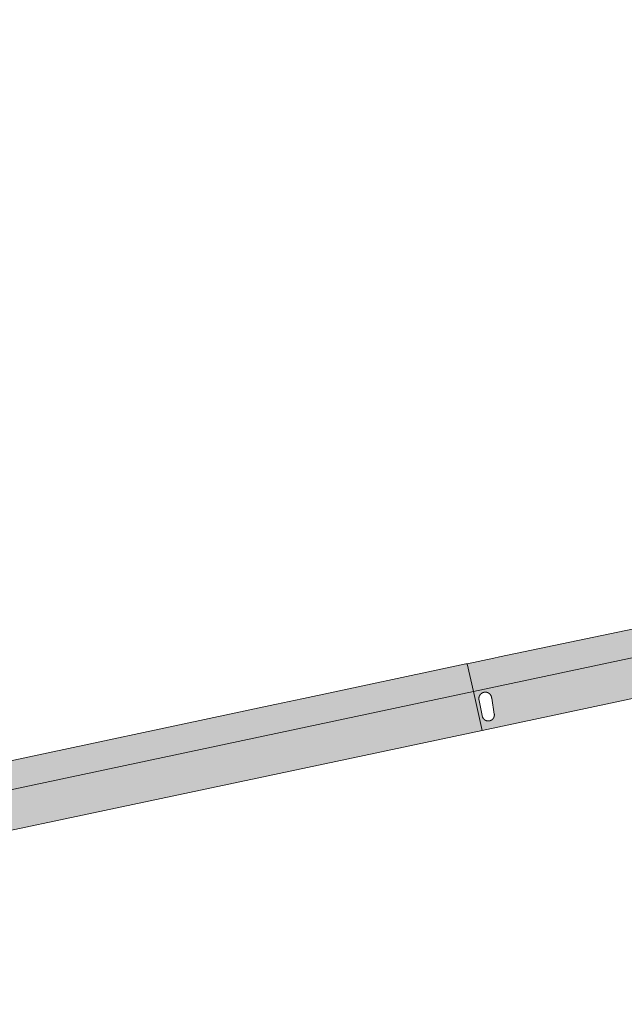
# Model space of a CAD drawing. Extents: x 97094 to 109644, y 463509 to 471969.
# Tile 357 of 362: x 106741 to 106778, y 471089 to 471148. Entities that reach past the tile are written whole.
import ezdxf

# ---------------------------------------------------------------- set-up
doc = ezdxf.new("R2010")
doc.units = 0
doc.layers.add('109 Onkruidbestrijding elementen', color=6, linetype='Continuous', lineweight=20, true_color=0xff00ff)

msp = doc.modelspace()

# ---------------------------------------------------------------- hatches: boundary and pattern name
at = {"layer": '109 Onkruidbestrijding elementen', "true_color": 0xff00ff}
for points in [[(106885.305, 471133.695), (106868.953, 471130.212), (106867.553, 471129.914), (106863.062, 471128.958), (106860.287, 471128.356), (106857.144, 471127.673), (106849.861, 471126.093), (106848.637, 471125.827), (106843.764, 471124.77), (106837.853, 471123.487), (106834.118, 471122.677), (106832.807, 471122.392), (106830.917, 471121.982), (106827.316, 471121.201), (106827.152, 471121.165), (106824.23, 471120.582), (106822.826, 471120.301), (106813.788, 471118.495), (106810.193, 471117.777), (106798.704, 471115.481), (106789.793, 471113.686), (106786.698, 471113.063), (106786.316, 471112.986), (106770.245, 471109.642), (106769.902, 471109.571), (106768.306, 471109.232), (106768.678, 471107.552), (106781.733, 471110.325), (106791.138, 471112.284), (106827.74, 471120.037), (106831.775, 471120.845), (106837.652, 471122.11), (106844.984, 471123.691), (106856.772, 471126.213), (106862.31, 471127.412), (106875.394, 471130.226), (106884.017, 471132.042), (106889.599, 471133.274), (106890.055, 471131.013), (106891.809, 471131.413), (106891.26, 471133.581), (106896.887, 471134.821), (106897.857, 471135.531), (106898.806, 471136.216), (106899.381, 471136.591), (106899.885, 471141.361), (106900.298, 471144.915), (106900.351, 471145.395), (106903.578, 471145.01), (106903.987, 471147.705), (106901.735, 471147.988), (106901.599, 471146.914), (106898.881, 471147.258), (106898.623, 471145.094), (106898.269, 471142.131), (106897.757, 471137.834), (106891.24, 471136.519), (106891.516, 471135.018), (106885.305, 471133.695)], [(106714.209, 471097.737), (106713.873, 471097.666), (106704.261, 471095.562), (106680.305, 471090.394), (106680.581, 471088.734), (106699.303, 471092.66), (106715.496, 471096.255), (106768.678, 471107.552), (106768.306, 471109.232), (106768.23, 471109.216), (106758.459, 471107.14), (106758.357, 471107.118), (106756.816, 471106.791), (106756.728, 471106.772), (106738.817, 471102.966), (106737.282, 471102.64), (106724.662, 471099.959), (106722.622, 471099.525), (106718.097, 471098.564), (106714.209, 471097.737)]]:
    msp.add_hatch(color=6, dxfattribs=at).paths.add_polyline_path(points)
h = msp.add_hatch(color=6, dxfattribs=at)
h.paths.add_polyline_path([(106782.205, 471107.972), (106781.733, 471110.325), (106768.678, 471107.552), (106769.196, 471105.216), (106782.205, 471107.972)])
h.paths.add_polyline_path([(106769.023, 471107.026), (106769.021, 471107.032), (106769.02, 471107.038), (106769.018, 471107.044), (106769.017, 471107.051), (106769.015, 471107.057), (106769.014, 471107.063), (106769.013, 471107.069), (106769.012, 471107.076), (106769.011, 471107.082), (106769.01, 471107.088), (106769.01, 471107.094), (106769.009, 471107.101), (106769.009, 471107.107), (106769.008, 471107.113), (106769.008, 471107.12), (106769.008, 471107.126), (106769.008, 471107.132), (106769.008, 471107.139), (106769.008, 471107.145), (106769.008, 471107.151), (106769.008, 471107.158), (106769.009, 471107.164), (106769.009, 471107.17), (106769.01, 471107.177), (106769.011, 471107.183), (106769.012, 471107.189), (106769.013, 471107.196), (106769.014, 471107.202), (106769.015, 471107.208), (106769.016, 471107.214), (106769.018, 471107.22), (106769.019, 471107.227), (106769.021, 471107.233), (106769.022, 471107.239), (106769.024, 471107.245), (106769.026, 471107.251), (106769.028, 471107.257), (106769.03, 471107.263), (106769.032, 471107.269), (106769.035, 471107.275), (106769.037, 471107.281), (106769.039, 471107.287), (106769.042, 471107.292), (106769.045, 471107.298), (106769.047, 471107.304), (106769.05, 471107.31), (106769.053, 471107.315), (106769.056, 471107.321), (106769.059, 471107.326), (106769.063, 471107.332), (106769.066, 471107.337), (106769.069, 471107.342), (106769.073, 471107.348), (106769.076, 471107.353), (106769.08, 471107.358), (106769.084, 471107.363), (106769.088, 471107.368), (106769.092, 471107.373), (106769.096, 471107.378), (106769.1, 471107.383), (106769.104, 471107.388), (106769.108, 471107.393), (106769.112, 471107.397), (106769.117, 471107.402), (106769.121, 471107.406), (106769.126, 471107.411), (106769.13, 471107.415), (106769.135, 471107.419), (106769.14, 471107.424), (106769.145, 471107.428), (106769.149, 471107.432), (106769.154, 471107.436), (106769.159, 471107.44), (106769.164, 471107.444), (106769.17, 471107.447), (106769.175, 471107.451), (106769.18, 471107.454), (106769.185, 471107.458), (106769.191, 471107.461), (106769.196, 471107.465), (106769.202, 471107.468), (106769.207, 471107.471), (106769.213, 471107.474), (106769.218, 471107.477), (106769.224, 471107.48), (106769.23, 471107.482), (106769.236, 471107.485), (106769.241, 471107.487), (106769.247, 471107.49), (106769.253, 471107.492), (106769.259, 471107.495), (106769.265, 471107.497), (106769.271, 471107.499), (106769.277, 471107.501), (106769.283, 471107.503), (106769.289, 471107.504), (106769.295, 471107.506), (106769.302, 471107.508), (106769.308, 471107.509), (106769.314, 471107.51), (106769.32, 471107.512), (106769.326, 471107.513), (106769.333, 471107.514), (106769.339, 471107.515), (106769.345, 471107.516), (106769.351, 471107.516), (106769.358, 471107.517), (106769.364, 471107.517), (106769.37, 471107.518), (106769.377, 471107.518), (106769.383, 471107.518), (106769.389, 471107.518), (106769.396, 471107.518), (106769.402, 471107.518), (106769.408, 471107.518), (106769.415, 471107.518), (106769.421, 471107.517), (106769.427, 471107.517), (106769.434, 471107.516), (106769.44, 471107.516), (106769.446, 471107.515), (106769.453, 471107.514), (106769.459, 471107.513), (106769.465, 471107.512), (106769.471, 471107.51), (106769.478, 471107.509), (106769.484, 471107.508), (106769.49, 471107.506), (106769.496, 471107.504), (106769.502, 471107.503), (106769.508, 471107.501), (106769.514, 471107.499), (106769.52, 471107.497), (106769.526, 471107.495), (106769.532, 471107.492), (106769.538, 471107.49), (106769.544, 471107.488), (106769.55, 471107.485), (106769.555, 471107.482), (106769.561, 471107.48), (106769.567, 471107.477), (106769.572, 471107.474), (106769.578, 471107.471), (106769.584, 471107.468), (106769.589, 471107.465), (106769.594, 471107.461), (106769.6, 471107.458), (106769.605, 471107.455), (106769.61, 471107.451), (106769.616, 471107.447), (106769.621, 471107.444), (106769.626, 471107.44), (106769.631, 471107.436), (106769.636, 471107.432), (106769.641, 471107.428), (106769.646, 471107.424), (106769.65, 471107.42), (106769.655, 471107.415), (106769.66, 471107.411), (106769.664, 471107.407), (106769.669, 471107.402), (106769.673, 471107.398), (106769.677, 471107.393), (106769.682, 471107.388), (106769.686, 471107.383), (106769.69, 471107.378), (106769.694, 471107.374), (106769.698, 471107.369), (106769.701, 471107.364), (106769.705, 471107.358), (106769.709, 471107.353), (106769.712, 471107.348), (106769.716, 471107.343), (106769.719, 471107.337), (106769.723, 471107.332), (106769.726, 471107.326), (106769.729, 471107.321), (106769.732, 471107.315), (106769.735, 471107.31), (106769.738, 471107.304), (106769.741, 471107.298), (106769.743, 471107.293), (106769.746, 471107.287), (106769.748, 471107.281), (106769.751, 471107.275), (106769.753, 471107.269), (106769.755, 471107.263), (106769.757, 471107.257), (106769.759, 471107.251), (106769.761, 471107.245), (106769.763, 471107.239), (106769.765, 471107.233), (106769.766, 471107.227), (106769.768, 471107.221), (106769.769, 471107.214), (106769.77, 471107.208), (106769.772, 471107.202), (106769.773, 471107.196), (106769.774, 471107.19), (106769.775, 471107.183), (106769.775, 471107.177), (106769.776, 471107.171), (106769.777, 471107.164), (106769.777, 471107.158), (106769.936, 471106.2), (106769.937, 471106.194), (106769.937, 471106.188), (106769.938, 471106.182), (106769.938, 471106.176), (106769.939, 471106.17), (106769.939, 471106.164), (106769.939, 471106.158), (106769.939, 471106.152), (106769.939, 471106.145), (106769.939, 471106.139), (106769.939, 471106.133), (106769.938, 471106.127), (106769.938, 471106.121), (106769.937, 471106.115), (106769.937, 471106.109), (106769.936, 471106.103), (106769.935, 471106.097), (106769.934, 471106.091), (106769.933, 471106.085), (106769.932, 471106.079), (106769.931, 471106.073), (106769.929, 471106.067), (106769.928, 471106.061), (106769.926, 471106.055), (106769.925, 471106.05), (106769.923, 471106.044), (106769.921, 471106.038), (106769.919, 471106.032), (106769.917, 471106.027), (106769.915, 471106.021), (106769.913, 471106.015), (106769.911, 471106.01), (106769.908, 471106.004), (106769.906, 471105.998), (106769.903, 471105.993), (106769.9, 471105.987), (106769.898, 471105.982), (106769.895, 471105.977), (106769.892, 471105.971), (106769.889, 471105.966), (106769.886, 471105.961), (106769.883, 471105.956), (106769.879, 471105.951), (106769.876, 471105.946), (106769.872, 471105.941), (106769.869, 471105.936), (106769.865, 471105.931), (106769.862, 471105.926), (106769.858, 471105.921), (106769.854, 471105.916), (106769.85, 471105.912), (106769.846, 471105.907), (106769.842, 471105.903), (106769.838, 471105.898), (106769.834, 471105.894), (106769.829, 471105.89), (106769.825, 471105.885), (106769.821, 471105.881), (106769.816, 471105.877), (106769.811, 471105.873), (106769.807, 471105.869), (106769.802, 471105.865), (106769.797, 471105.862), (106769.793, 471105.858), (106769.788, 471105.854), (106769.783, 471105.851), (106769.778, 471105.847), (106769.773, 471105.844), (106769.768, 471105.841), (106769.762, 471105.837), (106769.757, 471105.834), (106769.752, 471105.831), (106769.747, 471105.828), (106769.741, 471105.826), (106769.736, 471105.823), (106769.73, 471105.82), (106769.725, 471105.817), (106769.719, 471105.815), (106769.714, 471105.813), (106769.708, 471105.81), (106769.703, 471105.808), (106769.697, 471105.806), (106769.691, 471105.804), (106769.685, 471105.802), (106769.68, 471105.8), (106769.674, 471105.798), (106769.668, 471105.797), (106769.662, 471105.795), (106769.656, 471105.794), (106769.65, 471105.792), (106769.644, 471105.791), (106769.638, 471105.79), (106769.632, 471105.789), (106769.626, 471105.788), (106769.62, 471105.787), (106769.614, 471105.786), (106769.608, 471105.786), (106769.602, 471105.785), (106769.596, 471105.785), (106769.59, 471105.784), (106769.584, 471105.784), (106769.578, 471105.784), (106769.572, 471105.784), (106769.566, 471105.784), (106769.56, 471105.784), (106769.554, 471105.784), (106769.548, 471105.785), (106769.541, 471105.785), (106769.535, 471105.786), (106769.529, 471105.786), (106769.523, 471105.787), (106769.517, 471105.788), (106769.511, 471105.789), (106769.505, 471105.79), (106769.499, 471105.791), (106769.493, 471105.792), (106769.488, 471105.793), (106769.482, 471105.795), (106769.476, 471105.796), (106769.47, 471105.798), (106769.464, 471105.8), (106769.458, 471105.802), (106769.452, 471105.804), (106769.447, 471105.806), (106769.441, 471105.808), (106769.435, 471105.81), (106769.43, 471105.812), (106769.424, 471105.814), (106769.419, 471105.817), (106769.413, 471105.82), (106769.408, 471105.822), (106769.402, 471105.825), (106769.397, 471105.828), (106769.392, 471105.831), (106769.386, 471105.834), (106769.381, 471105.837), (106769.376, 471105.84), (106769.371, 471105.843), (106769.366, 471105.847), (106769.361, 471105.85), (106769.356, 471105.854), (106769.351, 471105.857), (106769.346, 471105.861), (106769.341, 471105.865), (106769.336, 471105.868), (106769.332, 471105.872), (106769.327, 471105.876), (106769.323, 471105.88), (106769.318, 471105.885), (106769.314, 471105.889), (106769.31, 471105.893), (106769.305, 471105.897), (106769.301, 471105.902), (106769.297, 471105.906), (106769.293, 471105.911), (106769.289, 471105.915), (106769.285, 471105.92), (106769.282, 471105.925), (106769.278, 471105.93), (106769.274, 471105.935), (106769.271, 471105.94), (106769.267, 471105.944), (106769.264, 471105.95), (106769.261, 471105.955), (106769.257, 471105.96), (106769.254, 471105.965), (106769.251, 471105.97), (106769.248, 471105.976), (106769.245, 471105.981), (106769.243, 471105.986), (106769.24, 471105.992), (106769.237, 471105.997), (106769.235, 471106.003), (106769.232, 471106.008), (106769.23, 471106.014), (106769.023, 471107.026)])
h = msp.add_hatch(color=6, dxfattribs=at)
h.paths.add_polyline_path([(106769.196, 471105.216), (106768.678, 471107.552), (106715.496, 471096.255), (106715.58, 471095.72), (106715.775, 471094.691), (106715.948, 471093.933), (106769.196, 471105.216)])
h.paths.add_polyline_path([(106739.881, 471099.936), (106739.883, 471099.931), (106739.884, 471099.925), (106739.886, 471099.92), (106739.887, 471099.914), (106739.889, 471099.908), (106739.89, 471099.903), (106739.891, 471099.897), (106739.892, 471099.892), (106739.893, 471099.886), (106739.894, 471099.88), (106739.895, 471099.875), (106739.895, 471099.869), (106739.896, 471099.863), (106739.896, 471099.858), (106739.897, 471099.852), (106739.897, 471099.846), (106739.897, 471099.841), (106739.897, 471099.835), (106739.897, 471099.829), (106739.897, 471099.823), (106739.897, 471099.818), (106739.897, 471099.812), (106739.897, 471099.806), (106739.896, 471099.801), (106739.896, 471099.795), (106739.895, 471099.789), (106739.894, 471099.784), (106739.893, 471099.778), (106739.892, 471099.772), (106739.891, 471099.767), (106739.89, 471099.761), (106739.889, 471099.755), (106739.888, 471099.75), (106739.886, 471099.744), (106739.885, 471099.739), (106739.883, 471099.733), (106739.882, 471099.728), (106739.88, 471099.722), (106739.878, 471099.717), (106739.876, 471099.712), (106739.874, 471099.706), (106739.872, 471099.701), (106739.87, 471099.696), (106739.868, 471099.69), (106739.865, 471099.685), (106739.863, 471099.68), (106739.86, 471099.675), (106739.858, 471099.67), (106739.855, 471099.665), (106739.852, 471099.66), (106739.849, 471099.655), (106739.847, 471099.65), (106739.844, 471099.645), (106739.84, 471099.64), (106739.837, 471099.636), (106739.834, 471099.631), (106739.831, 471099.626), (106739.827, 471099.622), (106739.824, 471099.617), (106739.82, 471099.613), (106739.817, 471099.608), (106739.813, 471099.604), (106739.809, 471099.6), (106739.805, 471099.595), (106739.801, 471099.591), (106739.797, 471099.587), (106739.793, 471099.583), (106739.789, 471099.579), (106739.785, 471099.575), (106739.781, 471099.571), (106739.777, 471099.568), (106739.772, 471099.564), (106739.768, 471099.56), (106739.763, 471099.557), (106739.759, 471099.553), (106739.754, 471099.55), (106739.749, 471099.547), (106739.745, 471099.543), (106739.74, 471099.54), (106739.735, 471099.537), (106739.73, 471099.534), (106739.725, 471099.531), (106739.72, 471099.528), (106739.715, 471099.526), (106739.71, 471099.523), (106739.705, 471099.52), (106739.7, 471099.518), (106739.695, 471099.515), (106739.69, 471099.513), (106739.685, 471099.511), (106739.679, 471099.509), (106739.674, 471099.507), (106739.669, 471099.505), (106739.663, 471099.503), (106739.658, 471099.501), (106739.652, 471099.499), (106739.647, 471099.498), (106739.641, 471099.496), (106739.636, 471099.495), (106739.63, 471099.493), (106739.625, 471099.492), (106739.619, 471099.491), (106739.614, 471099.49), (106739.608, 471099.489), (106739.602, 471099.488), (106739.597, 471099.487), (106739.591, 471099.486), (106739.585, 471099.486), (106739.58, 471099.485), (106739.574, 471099.485), (106739.568, 471099.484), (106739.562, 471099.484), (106739.557, 471099.484), (106739.551, 471099.484), (106739.545, 471099.484), (106739.54, 471099.484), (106739.534, 471099.484), (106739.528, 471099.485), (106739.523, 471099.485), (106739.517, 471099.486), (106739.511, 471099.486), (106739.505, 471099.487), (106739.5, 471099.488), (106739.494, 471099.489), (106739.489, 471099.489), (106739.483, 471099.491), (106739.477, 471099.492), (106739.472, 471099.493), (106739.466, 471099.494), (106739.461, 471099.496), (106739.455, 471099.497), (106739.45, 471099.499), (106739.444, 471099.501), (106739.439, 471099.502), (106739.433, 471099.504), (106739.428, 471099.506), (106739.423, 471099.508), (106739.417, 471099.51), (106739.412, 471099.513), (106739.407, 471099.515), (106739.402, 471099.517), (106739.397, 471099.52), (106739.392, 471099.522), (106739.387, 471099.525), (106739.382, 471099.528), (106739.377, 471099.531), (106739.372, 471099.534), (106739.367, 471099.537), (106739.362, 471099.54), (106739.357, 471099.543), (106739.352, 471099.546), (106739.348, 471099.549), (106739.343, 471099.553), (106739.339, 471099.556), (106739.334, 471099.56), (106739.33, 471099.563), (106739.325, 471099.567), (106739.321, 471099.571), (106739.317, 471099.575), (106739.313, 471099.578), (106739.308, 471099.582), (106739.304, 471099.586), (106739.3, 471099.59), (106739.296, 471099.595), (106739.293, 471099.599), (106739.289, 471099.603), (106739.285, 471099.607), (106739.281, 471099.612), (106739.278, 471099.616), (106739.274, 471099.621), (106739.271, 471099.625), (106739.268, 471099.63), (106739.264, 471099.635), (106739.261, 471099.639), (106739.258, 471099.644), (106739.255, 471099.649), (106739.252, 471099.654), (106739.249, 471099.659), (106739.246, 471099.664), (106739.244, 471099.669), (106739.241, 471099.674), (106739.239, 471099.679), (106739.236, 471099.684), (106739.234, 471099.69), (106739.231, 471099.695), (106739.229, 471099.7), (106739.227, 471099.705), (106739.225, 471099.711), (106739.223, 471099.716), (106739.221, 471099.721), (106739.22, 471099.727), (106739.218, 471099.732), (106739.216, 471099.738), (106739.215, 471099.743), (106739.214, 471099.749), (106739.212, 471099.754), (106739.211, 471099.76), (106739.21, 471099.766), (106739.209, 471099.771), (106739.208, 471099.777), (106739.207, 471099.783), (106739.206, 471099.788), (106739.206, 471099.794), (106739.205, 471099.8), (106739.205, 471099.805), (106739.204, 471099.811), (106739.204, 471099.817), (106739.204, 471099.822), (106739.204, 471099.828), (106739.204, 471099.834), (106739.204, 471099.84), (106739.204, 471099.845), (106739.204, 471099.851), (106739.205, 471099.857), (106739.205, 471099.862), (106739.206, 471099.868), (106739.206, 471099.874), (106739.207, 471099.879), (106739.208, 471099.885), (106739.033, 471100.784), (106739.033, 471100.79), (106739.033, 471100.796), (106739.032, 471100.803), (106739.032, 471100.809), (106739.033, 471100.815), (106739.033, 471100.821), (106739.033, 471100.827), (106739.034, 471100.834), (106739.034, 471100.84), (106739.035, 471100.846), (106739.036, 471100.852), (106739.036, 471100.858), (106739.037, 471100.864), (106739.038, 471100.871), (106739.039, 471100.877), (106739.041, 471100.883), (106739.042, 471100.889), (106739.044, 471100.895), (106739.045, 471100.901), (106739.047, 471100.907), (106739.048, 471100.913), (106739.05, 471100.919), (106739.052, 471100.925), (106739.054, 471100.93), (106739.056, 471100.936), (106739.059, 471100.942), (106739.061, 471100.948), (106739.063, 471100.953), (106739.066, 471100.959), (106739.068, 471100.965), (106739.071, 471100.97), (106739.074, 471100.976), (106739.077, 471100.981), (106739.08, 471100.987), (106739.083, 471100.992), (106739.086, 471100.998), (106739.089, 471101.003), (106739.092, 471101.008), (106739.096, 471101.013), (106739.099, 471101.019), (106739.103, 471101.024), (106739.107, 471101.029), (106739.11, 471101.034), (106739.114, 471101.038), (106739.118, 471101.043), (106739.122, 471101.048), (106739.126, 471101.053), (106739.13, 471101.057), (106739.134, 471101.062), (106739.139, 471101.066), (106739.143, 471101.071), (106739.147, 471101.075), (106739.152, 471101.079), (106739.157, 471101.084), (106739.161, 471101.088), (106739.166, 471101.092), (106739.171, 471101.096), (106739.175, 471101.1), (106739.18, 471101.104), (106739.185, 471101.107), (106739.19, 471101.111), (106739.195, 471101.114), (106739.201, 471101.118), (106739.206, 471101.121), (106739.211, 471101.125), (106739.216, 471101.128), (106739.222, 471101.131), (106739.227, 471101.134), (106739.232, 471101.137), (106739.238, 471101.14), (106739.244, 471101.143), (106739.249, 471101.145), (106739.255, 471101.148), (106739.26, 471101.15), (106739.266, 471101.153), (106739.272, 471101.155), (106739.278, 471101.157), (106739.284, 471101.159), (106739.289, 471101.161), (106739.295, 471101.163), (106739.301, 471101.165), (106739.307, 471101.167), (106739.313, 471101.169), (106739.319, 471101.17), (106739.325, 471101.172), (106739.331, 471101.173), (106739.337, 471101.174), (106739.343, 471101.175), (106739.35, 471101.176), (106739.356, 471101.177), (106739.362, 471101.178), (106739.368, 471101.179), (106739.374, 471101.179), (106739.38, 471101.18), (106739.387, 471101.18), (106739.393, 471101.181), (106739.399, 471101.181), (106739.405, 471101.181), (106739.411, 471101.181), (106739.418, 471101.181), (106739.424, 471101.181), (106739.43, 471101.181), (106739.436, 471101.18), (106739.442, 471101.18), (106739.449, 471101.179), (106739.455, 471101.178), (106739.461, 471101.178), (106739.467, 471101.177), (106739.473, 471101.176), (106739.479, 471101.175), (106739.485, 471101.173), (106739.491, 471101.172), (106739.497, 471101.171), (106739.503, 471101.169), (106739.509, 471101.168), (106739.515, 471101.166), (106739.521, 471101.164), (106739.527, 471101.162), (106739.533, 471101.16), (106739.539, 471101.158), (106739.545, 471101.156), (106739.551, 471101.154), (106739.556, 471101.151), (106739.562, 471101.149), (106739.568, 471101.146), (106739.573, 471101.144), (106739.579, 471101.141), (106739.584, 471101.138), (106739.59, 471101.135), (106739.595, 471101.132), (106739.601, 471101.129), (106739.606, 471101.126), (106739.611, 471101.123), (106739.616, 471101.119), (106739.622, 471101.116), (106739.627, 471101.112), (106739.632, 471101.109), (106739.637, 471101.105), (106739.642, 471101.101), (106739.646, 471101.097), (106739.651, 471101.093), (106739.656, 471101.089), (106739.661, 471101.085), (106739.665, 471101.081), (106739.67, 471101.077), (106739.674, 471101.073), (106739.679, 471101.068), (106739.683, 471101.064), (106739.687, 471101.059), (106739.691, 471101.055), (106739.695, 471101.05), (106739.699, 471101.045), (106739.703, 471101.04), (106739.707, 471101.035), (106739.711, 471101.031), (106739.715, 471101.026), (106739.718, 471101.021), (106739.722, 471101.015), (106739.725, 471101.01), (106739.729, 471101.005), (106739.732, 471101), (106739.735, 471100.994), (106739.738, 471100.989), (106739.741, 471100.984), (106739.744, 471100.978), (106739.747, 471100.973), (106739.749, 471100.967), (106739.752, 471100.961), (106739.755, 471100.956), (106739.757, 471100.95), (106739.759, 471100.944), (106739.762, 471100.939), (106739.764, 471100.933), (106739.766, 471100.927), (106739.768, 471100.921), (106739.77, 471100.915), (106739.772, 471100.909), (106739.773, 471100.903), (106739.775, 471100.897), (106739.776, 471100.891), (106739.778, 471100.885), (106739.779, 471100.879), (106739.881, 471099.936)])

# ---------------------------------------------------------------- linework, layer by layer
at = {"layer": '109 Onkruidbestrijding elementen', "color": 3, "true_color": 0x00ff00}
msp.add_lwpolyline([(106822.826, 471120.301), (106813.788, 471118.495), (106810.193, 471117.777), (106798.704, 471115.481), (106789.793, 471113.686), (106786.698, 471113.063), (106786.316, 471112.986), (106770.245, 471109.642), (106769.902, 471109.571), (106768.306, 471109.232), (106768.678, 471107.552), (106781.733, 471110.325), (106791.138, 471112.284), (106827.74, 471120.037)], dxfattribs=at)
for points in [[(106782.205, 471107.972), (106781.733, 471110.325), (106768.678, 471107.552), (106769.196, 471105.216), (106782.205, 471107.972)], [(106714.209, 471097.737), (106713.873, 471097.666), (106704.261, 471095.562), (106680.305, 471090.394), (106680.581, 471088.734), (106699.303, 471092.66), (106715.496, 471096.255), (106768.678, 471107.552), (106768.306, 471109.232), (106768.23, 471109.216), (106758.459, 471107.14), (106758.357, 471107.118), (106756.816, 471106.791), (106756.728, 471106.772), (106738.817, 471102.966), (106737.282, 471102.64), (106724.662, 471099.959), (106722.622, 471099.525), (106718.097, 471098.564), (106714.209, 471097.737)], [(106769.196, 471105.216), (106768.678, 471107.552), (106715.496, 471096.255), (106715.58, 471095.72), (106715.775, 471094.691), (106715.948, 471093.933), (106769.196, 471105.216)], [(106769.023, 471107.026), (106769.021, 471107.032), (106769.02, 471107.038), (106769.018, 471107.044), (106769.017, 471107.051), (106769.015, 471107.057), (106769.014, 471107.063), (106769.013, 471107.069), (106769.012, 471107.076), (106769.011, 471107.082), (106769.01, 471107.088), (106769.01, 471107.094), (106769.009, 471107.101), (106769.009, 471107.107), (106769.008, 471107.113), (106769.008, 471107.12), (106769.008, 471107.126), (106769.008, 471107.132), (106769.008, 471107.139), (106769.008, 471107.145), (106769.008, 471107.151), (106769.008, 471107.158), (106769.009, 471107.164), (106769.009, 471107.17), (106769.01, 471107.177), (106769.011, 471107.183), (106769.012, 471107.189), (106769.013, 471107.196), (106769.014, 471107.202), (106769.015, 471107.208), (106769.016, 471107.214), (106769.018, 471107.22), (106769.019, 471107.227), (106769.021, 471107.233), (106769.022, 471107.239), (106769.024, 471107.245), (106769.026, 471107.251), (106769.028, 471107.257), (106769.03, 471107.263), (106769.032, 471107.269), (106769.035, 471107.275), (106769.037, 471107.281), (106769.039, 471107.287), (106769.042, 471107.292), (106769.045, 471107.298), (106769.047, 471107.304), (106769.05, 471107.31), (106769.053, 471107.315), (106769.056, 471107.321), (106769.059, 471107.326), (106769.063, 471107.332), (106769.066, 471107.337), (106769.069, 471107.342), (106769.073, 471107.348), (106769.076, 471107.353), (106769.08, 471107.358), (106769.084, 471107.363), (106769.088, 471107.368), (106769.092, 471107.373), (106769.096, 471107.378), (106769.1, 471107.383), (106769.104, 471107.388), (106769.108, 471107.393), (106769.112, 471107.397), (106769.117, 471107.402), (106769.121, 471107.406), (106769.126, 471107.411), (106769.13, 471107.415), (106769.135, 471107.419), (106769.14, 471107.424), (106769.145, 471107.428), (106769.149, 471107.432), (106769.154, 471107.436), (106769.159, 471107.44), (106769.164, 471107.444), (106769.17, 471107.447), (106769.175, 471107.451), (106769.18, 471107.454), (106769.185, 471107.458), (106769.191, 471107.461), (106769.196, 471107.465), (106769.202, 471107.468), (106769.207, 471107.471), (106769.213, 471107.474), (106769.218, 471107.477), (106769.224, 471107.48), (106769.23, 471107.482), (106769.236, 471107.485), (106769.241, 471107.487), (106769.247, 471107.49), (106769.253, 471107.492), (106769.259, 471107.495), (106769.265, 471107.497), (106769.271, 471107.499), (106769.277, 471107.501), (106769.283, 471107.503), (106769.289, 471107.504), (106769.295, 471107.506), (106769.302, 471107.508), (106769.308, 471107.509), (106769.314, 471107.51), (106769.32, 471107.512), (106769.326, 471107.513), (106769.333, 471107.514), (106769.339, 471107.515), (106769.345, 471107.516), (106769.351, 471107.516), (106769.358, 471107.517), (106769.364, 471107.517), (106769.37, 471107.518), (106769.377, 471107.518), (106769.383, 471107.518), (106769.389, 471107.518), (106769.396, 471107.518), (106769.402, 471107.518), (106769.408, 471107.518), (106769.415, 471107.518), (106769.421, 471107.517), (106769.427, 471107.517), (106769.434, 471107.516), (106769.44, 471107.516), (106769.446, 471107.515), (106769.453, 471107.514), (106769.459, 471107.513), (106769.465, 471107.512), (106769.471, 471107.51), (106769.478, 471107.509), (106769.484, 471107.508), (106769.49, 471107.506), (106769.496, 471107.504), (106769.502, 471107.503), (106769.508, 471107.501), (106769.514, 471107.499), (106769.52, 471107.497), (106769.526, 471107.495), (106769.532, 471107.492), (106769.538, 471107.49), (106769.544, 471107.488), (106769.55, 471107.485), (106769.555, 471107.482), (106769.561, 471107.48), (106769.567, 471107.477), (106769.572, 471107.474), (106769.578, 471107.471), (106769.584, 471107.468), (106769.589, 471107.465), (106769.594, 471107.461), (106769.6, 471107.458), (106769.605, 471107.455), (106769.61, 471107.451), (106769.616, 471107.447), (106769.621, 471107.444), (106769.626, 471107.44), (106769.631, 471107.436), (106769.636, 471107.432), (106769.641, 471107.428), (106769.646, 471107.424), (106769.65, 471107.42), (106769.655, 471107.415), (106769.66, 471107.411), (106769.664, 471107.407), (106769.669, 471107.402), (106769.673, 471107.398), (106769.677, 471107.393), (106769.682, 471107.388), (106769.686, 471107.383), (106769.69, 471107.378), (106769.694, 471107.374), (106769.698, 471107.369), (106769.701, 471107.364), (106769.705, 471107.358), (106769.709, 471107.353), (106769.712, 471107.348), (106769.716, 471107.343), (106769.719, 471107.337), (106769.723, 471107.332), (106769.726, 471107.326), (106769.729, 471107.321), (106769.732, 471107.315), (106769.735, 471107.31), (106769.738, 471107.304), (106769.741, 471107.298), (106769.743, 471107.293), (106769.746, 471107.287), (106769.748, 471107.281), (106769.751, 471107.275), (106769.753, 471107.269), (106769.755, 471107.263), (106769.757, 471107.257), (106769.759, 471107.251), (106769.761, 471107.245), (106769.763, 471107.239), (106769.765, 471107.233), (106769.766, 471107.227), (106769.768, 471107.221), (106769.769, 471107.214), (106769.77, 471107.208), (106769.772, 471107.202), (106769.773, 471107.196), (106769.774, 471107.19), (106769.775, 471107.183), (106769.775, 471107.177), (106769.776, 471107.171), (106769.777, 471107.164), (106769.777, 471107.158), (106769.936, 471106.2), (106769.937, 471106.194), (106769.937, 471106.188), (106769.938, 471106.182), (106769.938, 471106.176), (106769.939, 471106.17), (106769.939, 471106.164), (106769.939, 471106.158), (106769.939, 471106.152), (106769.939, 471106.145), (106769.939, 471106.139), (106769.939, 471106.133), (106769.938, 471106.127), (106769.938, 471106.121), (106769.937, 471106.115), (106769.937, 471106.109), (106769.936, 471106.103), (106769.935, 471106.097), (106769.934, 471106.091), (106769.933, 471106.085), (106769.932, 471106.079), (106769.931, 471106.073), (106769.929, 471106.067), (106769.928, 471106.061), (106769.926, 471106.055), (106769.925, 471106.05), (106769.923, 471106.044), (106769.921, 471106.038), (106769.919, 471106.032), (106769.917, 471106.027), (106769.915, 471106.021), (106769.913, 471106.015), (106769.911, 471106.01), (106769.908, 471106.004), (106769.906, 471105.998), (106769.903, 471105.993), (106769.9, 471105.987), (106769.898, 471105.982), (106769.895, 471105.977), (106769.892, 471105.971), (106769.889, 471105.966), (106769.886, 471105.961), (106769.883, 471105.956), (106769.879, 471105.951), (106769.876, 471105.946), (106769.872, 471105.941), (106769.869, 471105.936), (106769.865, 471105.931), (106769.862, 471105.926), (106769.858, 471105.921), (106769.854, 471105.916), (106769.85, 471105.912), (106769.846, 471105.907), (106769.842, 471105.903), (106769.838, 471105.898), (106769.834, 471105.894), (106769.829, 471105.89), (106769.825, 471105.885), (106769.821, 471105.881), (106769.816, 471105.877), (106769.811, 471105.873), (106769.807, 471105.869), (106769.802, 471105.865), (106769.797, 471105.862), (106769.793, 471105.858), (106769.788, 471105.854), (106769.783, 471105.851), (106769.778, 471105.847), (106769.773, 471105.844), (106769.768, 471105.841), (106769.762, 471105.837), (106769.757, 471105.834), (106769.752, 471105.831), (106769.747, 471105.828), (106769.741, 471105.826), (106769.736, 471105.823), (106769.73, 471105.82), (106769.725, 471105.817), (106769.719, 471105.815), (106769.714, 471105.813), (106769.708, 471105.81), (106769.703, 471105.808), (106769.697, 471105.806), (106769.691, 471105.804), (106769.685, 471105.802), (106769.68, 471105.8), (106769.674, 471105.798), (106769.668, 471105.797), (106769.662, 471105.795), (106769.656, 471105.794), (106769.65, 471105.792), (106769.644, 471105.791), (106769.638, 471105.79), (106769.632, 471105.789), (106769.626, 471105.788), (106769.62, 471105.787), (106769.614, 471105.786), (106769.608, 471105.786), (106769.602, 471105.785), (106769.596, 471105.785), (106769.59, 471105.784), (106769.584, 471105.784), (106769.578, 471105.784), (106769.572, 471105.784), (106769.566, 471105.784), (106769.56, 471105.784), (106769.554, 471105.784), (106769.548, 471105.785), (106769.541, 471105.785), (106769.535, 471105.786), (106769.529, 471105.786), (106769.523, 471105.787), (106769.517, 471105.788), (106769.511, 471105.789), (106769.505, 471105.79), (106769.499, 471105.791), (106769.493, 471105.792), (106769.488, 471105.793), (106769.482, 471105.795), (106769.476, 471105.796), (106769.47, 471105.798), (106769.464, 471105.8), (106769.458, 471105.802), (106769.452, 471105.804), (106769.447, 471105.806), (106769.441, 471105.808), (106769.435, 471105.81), (106769.43, 471105.812), (106769.424, 471105.814), (106769.419, 471105.817), (106769.413, 471105.82), (106769.408, 471105.822), (106769.402, 471105.825), (106769.397, 471105.828), (106769.392, 471105.831), (106769.386, 471105.834), (106769.381, 471105.837), (106769.376, 471105.84), (106769.371, 471105.843), (106769.366, 471105.847), (106769.361, 471105.85), (106769.356, 471105.854), (106769.351, 471105.857), (106769.346, 471105.861), (106769.341, 471105.865), (106769.336, 471105.868), (106769.332, 471105.872), (106769.327, 471105.876), (106769.323, 471105.88), (106769.318, 471105.885), (106769.314, 471105.889), (106769.31, 471105.893), (106769.305, 471105.897), (106769.301, 471105.902), (106769.297, 471105.906), (106769.293, 471105.911), (106769.289, 471105.915), (106769.285, 471105.92), (106769.282, 471105.925), (106769.278, 471105.93), (106769.274, 471105.935), (106769.271, 471105.94), (106769.267, 471105.944), (106769.264, 471105.95), (106769.261, 471105.955), (106769.257, 471105.96), (106769.254, 471105.965), (106769.251, 471105.97), (106769.248, 471105.976), (106769.245, 471105.981), (106769.243, 471105.986), (106769.24, 471105.992), (106769.237, 471105.997), (106769.235, 471106.003), (106769.232, 471106.008), (106769.23, 471106.014), (106769.023, 471107.026)]]:
    msp.add_lwpolyline(points, close=True, dxfattribs=at)

doc.saveas('drawing.dxf')
